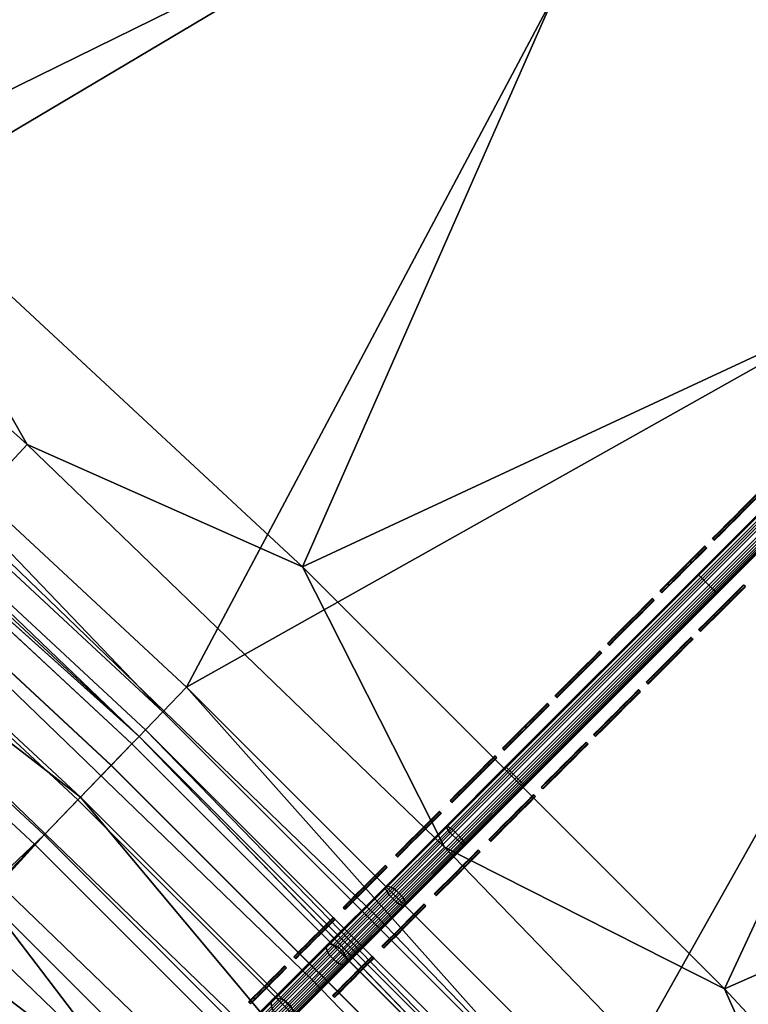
# Model space of a CAD drawing. Header units: inches. Extents: x 0 to 63.6, y -63.6 to 0.
# Tile 379 of 403: x 40.7 to 43.4, y -21.9 to -18.3. Entities that reach past the tile are written whole.
import ezdxf

# ---------------------------------------------------------------- set-up
doc = ezdxf.new("R2010")
doc.units = ezdxf.units.IN
doc.header["$LTSCALE"] = 0.03937
doc.header["$MEASUREMENT"] = 0
for name, color, linetype in [('A-FURN-3-ST', 151, 'Continuous'), ('A-FURN-3-ST-BK', 151, 'Continuous'), ('A-FURN-3-ST-SEAM', 250, 'Continuous'), ('A-FURN-3-STITCH', 15, 'Continuous')]:
    doc.layers.add(name, color=color, linetype=linetype)

msp = doc.modelspace()

# ---------------------------------------------------------------- meshes
at = {"layer": 'A-FURN-3-ST'}
mesh = msp.add_polyface(dxfattribs=at)
corners = [(27.141, -38.8774, 18), (46.032, -28.0434, 18), (44.7087, -26.3949, 18), (43.3264, -24.7956, 18), (41.8869, -23.2475, 18), (25.9788, -37.6608, 18), (40.3921, -21.7527, 18), (24.7622, -36.4986, 18), (38.844, -20.3132, 18), (23.4936, -35.3934, 18), (37.2447, -18.9309, 18), (35.5962, -17.6076, 18), (22.1758, -34.3474, 18), (33.9007, -16.3451, 18), (40.5897, -21.5478, 17.9625), (39.034, -20.1012, 17.9625), (37.4268, -18.7121, 17.9625), (35.7702, -17.3823, 17.9625), (39.5531, -19.522, 17.1847), (41.1556, -20.9609, 16.9), (39.5781, -19.494, 16.9), (37.9245, -18.1143, 17.1847), (37.9484, -18.0855, 16.9), (36.2457, -16.7668, 17.1847), (36.2686, -16.7371, 16.9), (39.4798, -19.6038, 17.45), (37.8542, -18.1988, 17.45), (36.1786, -16.8538, 17.45), (39.3631, -19.734, 17.6778), (37.7423, -18.3332, 17.6778), (36.0717, -16.9921, 17.6778), (40.7739, -21.3568, 17.8526), (40.932, -21.1928, 17.6778), (39.2111, -19.9037, 17.8526), (37.5966, -18.5083, 17.8526), (35.9325, -17.1724, 17.8526), (41.1556, -20.9609, 5.5), (39.5781, -19.494, 5.5), (37.9484, -18.0855, 5.5), (36.2686, -16.7371, 5.5), (24.358, -36.942, 5), (40.8085, -21.3208, 5), (25.5546, -38.085, 5), (42.3188, -22.8311, 5), (43.7732, -24.3952, 5), (39.2444, -19.8664, 5), (23.1103, -35.855, 5), (37.6285, -18.4697, 5), (35.9629, -17.1327, 5), (21.8142, -34.8262, 5), (34.2498, -15.8571, 5), (45.1699, -26.0111, 5), (46.5069, -27.6767, 5), (47.7825, -29.3898, 5), (39.3721, -19.7239, 5.0381), (40.9414, -21.1831, 5.0381), (37.7509, -18.3227, 5.0381), (37.8547, -18.1981, 5.1464), (39.4804, -19.6031, 5.1464), (37.9241, -18.1148, 5.3087), (39.5527, -19.5224, 5.3087), (36.2453, -16.7672, 5.3087), (36.0799, -16.9813, 5.0381), (36.1791, -16.853, 5.1464)]
mesh.append_faces([[corners[k] for k in face] for face in [(0, 1, 2), (2, 3, 0), (0, 3, 4), (5, 4, 6), (5, 6, 7), (7, 6, 8), (9, 8, 10), (9, 10, 11), (12, 11, 13), (6, 14, 8), (8, 14, 15), (8, 15, 10), (10, 15, 16), (10, 16, 11), (11, 16, 17), (18, 19, 20), (18, 20, 21), (21, 20, 22), (21, 22, 23), (23, 22, 24), (25, 18, 21, 26), (26, 21, 23, 27), (28, 25, 26, 29), (29, 26, 27, 30), (31, 32, 28, 33), (33, 28, 29, 34), (34, 29, 30, 35), (14, 31, 33, 15), (15, 33, 34, 16), (16, 34, 35, 17), (20, 36, 37), (20, 37, 22), (22, 37, 38), (22, 38, 24), (24, 38, 39), (40, 41, 42), (42, 41, 43), (42, 43, 44), (41, 40, 45), (45, 46, 47), (47, 46, 48), (48, 49, 50), (44, 51, 42), (42, 51, 52), (42, 52, 53), (54, 55, 45), (45, 47, 54), (54, 47, 56), (54, 56, 57, 58), (58, 57, 59, 60), (60, 59, 37), (37, 59, 38), (38, 59, 61), (38, 61, 39), (47, 48, 56), (56, 48, 62), (56, 62, 63, 57), (57, 63, 61, 59), (37, 36, 60)]])
mesh = msp.add_polyface(dxfattribs=at)
corners = [(44.7087, -26.3949, 18), (44.9275, -26.2128, 17.9625), (43.5384, -24.6056, 17.9625), (43.3264, -24.7956, 18), (42.0918, -23.0499, 17.9625), (41.8869, -23.2475, 18), (40.5897, -21.5478, 17.9625), (40.3921, -21.7527, 18), (46.8728, -27.3939, 17.1847), (45.5541, -25.6912, 16.9), (45.5253, -25.7151, 17.1847), (44.1456, -24.0615, 16.9), (44.1176, -24.0865, 17.1847), (44.0358, -24.1598, 17.45), (45.4408, -25.7854, 17.45), (43.9056, -24.2765, 17.6778), (45.3064, -25.8973, 17.6778), (43.7359, -24.4285, 17.8526), (45.1313, -26.043, 17.8526), (42.6787, -22.484, 16.9), (42.6518, -22.51, 17.1847), (42.5726, -22.5863, 17.45), (42.4468, -22.7076, 17.6778), (42.2828, -22.8658, 17.8526), (41.1556, -20.9609, 16.9), (41.1296, -20.9879, 17.1847), (41.0533, -21.067, 17.45), (40.932, -21.1928, 17.6778), (40.7739, -21.3568, 17.8526), (39.5531, -19.522, 17.1847), (39.4798, -19.6038, 17.45), (39.3631, -19.734, 17.6778), (46.9025, -27.371, 5.5), (45.5541, -25.6912, 5.5), (44.1456, -24.0615, 5.5), (42.6787, -22.484, 5.5), (41.1556, -20.9609, 5.5), (39.5781, -19.494, 16.9), (46.8724, -27.3943, 5.3087), (45.5248, -25.7155, 5.3087), (44.1172, -24.0869, 5.3087), (42.6513, -22.5104, 5.3087), (41.1292, -20.9883, 5.3087), (39.5527, -19.5224, 5.3087), (41.0539, -21.0663, 5.1464), (39.4804, -19.6031, 5.1464), (40.9414, -21.1831, 5.0381), (39.3721, -19.7239, 5.0381), (39.2444, -19.8664, 5), (40.8085, -21.3208, 5), (42.3188, -22.8311, 5), (42.4565, -22.6983, 5.0381), (43.7732, -24.3952, 5), (43.9157, -24.2675, 5.0381), (45.1699, -26.0111, 5), (45.3169, -25.8887, 5.0381), (46.5069, -27.6767, 5), (45.4416, -25.7849, 5.1464), (44.0365, -24.1592, 5.1464), (42.5733, -22.5857, 5.1464)]
mesh.append_faces([[corners[k] for k in face] for face in [(0, 1, 2), (0, 2, 3), (3, 2, 4), (3, 4, 5), (5, 4, 6), (5, 6, 7), (8, 9, 10), (9, 11, 10), (10, 11, 12), (10, 12, 13, 14), (14, 13, 15, 16), (16, 15, 17, 18), (18, 17, 2, 1), (11, 19, 12), (12, 19, 20), (12, 20, 21, 13), (13, 21, 22, 15), (15, 22, 23, 17), (17, 23, 4, 2), (19, 24, 20), (20, 24, 25), (20, 25, 26, 21), (21, 26, 27, 22), (22, 27, 28, 23), (23, 28, 6, 4), (25, 24, 29), (26, 25, 29, 30), (27, 26, 30, 31), (9, 32, 33), (9, 33, 11), (11, 33, 34), (11, 34, 19), (19, 34, 35), (19, 35, 24), (24, 35, 36), (24, 36, 37), (33, 38, 39), (33, 39, 34), (34, 39, 40), (34, 40, 35), (35, 40, 41), (35, 41, 36), (36, 41, 42), (36, 42, 43), (43, 42, 44, 45), (45, 44, 46, 47), (48, 46, 49), (49, 46, 50), (50, 46, 51), (50, 51, 52), (52, 51, 53), (52, 53, 54), (54, 53, 55), (54, 55, 56), (57, 55, 53, 58), (58, 53, 51, 59), (59, 51, 46, 44), (39, 57, 58, 40), (40, 58, 59, 41), (41, 59, 44, 42)]])
at = {"layer": 'A-FURN-3-ST-BK'}
mesh = msp.add_polyface(dxfattribs=at)
corners = [(43.2994, -21.8857, 33), (46.2038, -20.6068, 33), (44.6464, -18.9932, 33), (41.7539, -20.3402, 33), (43.0328, -17.4358, 33), (46.3868, -20.4365, 5), (42.8587, -22.3105, 5), (44.8232, -18.8164, 5), (41.3291, -20.7809, 5), (43.2031, -17.2528, 5), (47.2822, -21.044, 5.25), (46.5452, -20.2889, 5.125), (45.7746, -19.4278, 5.25), (44.9763, -18.6633, 5.125), (44.2118, -17.865, 5.25), (43.3507, -17.0944, 5.125), (42.5956, -16.3574, 5.25), (41.6704, -15.5843, 5.125), (46.4782, -20.3513, 5.0335), (44.9116, -18.728, 5.0335), (43.2883, -17.1614, 5.0335), (41.6104, -15.6534, 5.0335), (47.8918, -22.1111, 5), (41.5285, -15.7478, 5), (47.2822, -21.044, 32.5), (45.7746, -19.4278, 32.5), (44.2118, -17.865, 32.5), (42.5956, -16.3574, 32.5), (40.9281, -14.9068, 5.25), (46.3438, -20.4764, 32.9619), (44.7817, -18.8579, 32.9619), (43.1632, -17.2958, 32.9619), (41.3648, -15.9368, 33), (46.5418, -20.292, 32.6913), (44.9731, -18.6665, 32.6913), (44.8964, -18.7432, 32.8536), (46.4625, -20.3659, 32.8536), (43.3476, -17.0978, 32.6913), (43.2737, -17.1771, 32.8536), (41.6674, -15.5877, 32.6913), (41.5964, -15.6696, 32.8536), (41.4902, -15.7922, 32.9619)]
mesh.append_faces([[corners[k] for k in face] for face in [(0, 1, 2), (0, 2, 3), (3, 2, 4), (5, 6, 7), (7, 6, 8), (7, 8, 9), (10, 11, 12), (12, 11, 13), (12, 13, 14), (14, 13, 15), (14, 15, 16), (16, 15, 17), (11, 18, 19, 13), (13, 19, 20, 15), (15, 20, 21, 17), (18, 22, 5), (18, 5, 19), (19, 5, 7), (19, 7, 20), (20, 7, 9), (20, 9, 21), (21, 9, 23), (24, 10, 12), (24, 12, 25), (25, 12, 14), (25, 14, 26), (26, 14, 16), (26, 16, 27), (27, 16, 28), (1, 29, 30), (1, 30, 2), (2, 30, 4), (4, 30, 31), (4, 31, 32), (24, 25, 33), (33, 25, 34), (33, 34, 35, 36), (36, 35, 30, 29), (25, 26, 34), (34, 26, 37), (34, 37, 38, 35), (35, 38, 31, 30), (26, 27, 37), (37, 27, 39), (37, 39, 40, 38), (38, 40, 41, 31)]])
mesh = msp.add_polyface(dxfattribs=at)
corners = [(39.2111, -19.9036, 17.8526), (37.5965, -18.5082, 17.8526), (37.7423, -18.3331, 17.6778), (39.3631, -19.734, 17.6778), (37.8541, -18.1987, 17.45), (39.4797, -19.6038, 17.45), (37.9243, -18.1142, 17.1847), (39.553, -19.5219, 17.1847), (39.578, -19.494, 16.9), (37.9482, -18.0853, 16.9), (36.2455, -16.7666, 17.1847), (36.2683, -16.7369, 16.9), (37.2447, -18.9309, 18), (35.5962, -17.6076, 18), (37.4268, -18.7121, 17.9625), (35.7702, -17.3823, 17.9625), (35.9324, -17.1723, 17.8526), (36.0716, -16.992, 17.6778), (36.1784, -16.8536, 17.45), (35.0493, -21.1878, 18), (40.7461, -19.8918, 32.9659), (40.1533, -18.852, 33), (39.1672, -18.4728, 32.9659), (38.4997, -17.4228, 33), (37.5389, -17.1107, 32.9659), (35.1259, -16.7907, 32.204), (36.7671, -18.0673, 32.204), (36.9232, -17.8738, 32.4772), (35.2751, -16.5917, 32.4772), (37.1082, -17.6445, 32.6999), (35.4519, -16.356, 32.6999), (35.6191, -17.5776, 31.5452), (37.2688, -18.9018, 31.5452), (36.6452, -18.2185, 31.8898), (38.2347, -19.5481, 31.8898), (38.3619, -19.4014, 32.204), (38.5248, -19.2136, 32.4772), (38.7178, -18.9909, 32.6999), (38.9344, -18.7412, 32.8647), (37.3158, -17.3872, 32.8647), (41.7539, -20.3402, 33), (43.0328, -17.4358, 33), (41.3648, -15.9368, 33), (39.7449, -19.3078, 5), (39.6614, -19.4009, 5.0335), (38.1082, -17.8933, 5), (38.0282, -17.9893, 5.0335), (36.4212, -16.5391, 5), (36.3448, -16.638, 5.0335), (39.6004, -19.469, 5.125), (37.9696, -18.0596, 5.125), (36.2888, -16.7104, 5.125), (39.578, -19.494, 5.25), (37.9482, -18.0853, 5.25), (36.2683, -16.7369, 5.25), (43.2031, -17.2528, 5), (41.3291, -20.7809, 5), (41.5285, -15.7478, 5)]
mesh.append_faces([[corners[k] for k in face] for face in [(0, 1, 2, 3), (3, 2, 4, 5), (5, 4, 6, 7), (7, 6, 8), (8, 6, 9), (9, 6, 10), (9, 10, 11), (12, 13, 14), (14, 13, 15), (14, 15, 16, 1), (1, 16, 17, 2), (2, 17, 18, 4), (4, 18, 10, 6), (12, 19, 13), (20, 21, 22), (22, 21, 23), (22, 23, 24), (25, 26, 27, 28), (28, 27, 29, 30), (31, 32, 33), (33, 32, 34), (33, 34, 35, 26), (26, 35, 36, 27), (27, 36, 37, 29), (29, 37, 38, 39), (39, 38, 22, 24), (40, 41, 21), (21, 41, 42), (21, 42, 23), (43, 44, 45), (45, 44, 46), (45, 46, 47), (47, 46, 48), (44, 49, 50, 46), (46, 50, 51, 48), (49, 52, 50), (50, 52, 53), (50, 53, 51), (51, 53, 54), (55, 56, 43), (55, 43, 57), (57, 43, 45), (52, 8, 53), (53, 8, 9), (53, 9, 54), (54, 9, 11)]])
mesh = msp.add_polyface(dxfattribs=at)
corners = [(41.1556, -20.9608, 16.9), (42.6518, -22.5101, 17.1847), (41.1296, -20.9878, 17.1847), (39.553, -19.5219, 17.1847), (41.0533, -21.0669, 17.45), (39.4797, -19.6038, 17.45), (40.932, -21.1928, 17.6778), (39.3631, -19.734, 17.6778), (40.7738, -21.3568, 17.8526), (39.2111, -19.9036, 17.8526), (40.5897, -21.5478, 17.9625), (39.034, -20.1012, 17.9625), (38.844, -20.3132, 18), (40.3921, -21.7527, 18), (37.2447, -18.9309, 18), (37.4268, -18.7121, 17.9625), (37.5965, -18.5082, 17.8526), (39.578, -19.494, 16.9), (42.5727, -22.5863, 17.45), (42.4468, -22.7076, 17.6778), (38.1785, -23.9784, 18), (36.6405, -22.5533, 18), (35.0493, -21.1878, 18), (36.3203, -22.9124, 18.6363), (38.8692, -20.285, 31.5452), (37.2688, -18.9018, 31.5452), (34.7431, -21.5588, 18.6363), (42.2736, -21.366, 32.9659), (41.7539, -20.3402, 33), (40.7461, -19.8918, 32.9659), (40.1533, -18.852, 33), (38.2347, -19.5481, 31.8898), (39.776, -20.9334, 31.8898), (39.9083, -20.7913, 32.204), (38.3619, -19.4014, 32.204), (40.0778, -20.6093, 32.4772), (38.5248, -19.2136, 32.4772), (40.2786, -20.3937, 32.6999), (38.7178, -18.9909, 32.6999), (40.5039, -20.1518, 32.8647), (38.9344, -18.7412, 32.8647), (39.1672, -18.4728, 32.9659), (40.4183, -21.7255, 31.5452), (41.2671, -22.3725, 31.8898), (41.4044, -22.2352, 32.204), (41.5802, -22.0594, 32.4772), (41.7886, -21.851, 32.6999), (42.0224, -21.6172, 32.8647), (41.3291, -20.7809, 5), (42.7688, -22.3973, 5.0335), (41.2423, -20.8709, 5.0335), (39.7449, -19.3078, 5), (39.6614, -19.4009, 5.0335), (42.7029, -22.4608, 5.125), (41.1788, -20.9367, 5.125), (39.6004, -19.469, 5.125), (42.6788, -22.4841, 5.25), (41.1556, -20.9608, 5.25), (39.578, -19.494, 5.25), (42.6788, -22.4841, 16.9)]
mesh.append_faces([[corners[k] for k in face] for face in [(0, 1, 2), (0, 2, 3), (3, 2, 4, 5), (5, 4, 6, 7), (7, 6, 8, 9), (9, 8, 10, 11), (11, 10, 12), (12, 10, 13), (12, 14, 11), (11, 14, 15), (11, 15, 16, 9), (17, 0, 3), (18, 19, 6, 4), (1, 18, 4, 2), (13, 20, 12), (12, 21, 14), (14, 21, 22), (23, 24, 25), (23, 25, 26), (27, 28, 29), (29, 28, 30), (25, 24, 31), (31, 24, 32), (31, 32, 33, 34), (34, 33, 35, 36), (36, 35, 37, 38), (38, 37, 39, 40), (40, 39, 29, 41), (24, 42, 32), (32, 42, 43), (32, 43, 44, 33), (33, 44, 45, 35), (35, 45, 46, 37), (37, 46, 47, 39), (39, 47, 27, 29), (48, 49, 50), (48, 50, 51), (51, 50, 52), (49, 53, 54, 50), (50, 54, 55, 52), (54, 56, 57), (54, 57, 55), (55, 57, 58), (57, 59, 0), (57, 0, 58), (58, 0, 17)]])
mesh = msp.add_polyface(dxfattribs=at)
corners = [(40.3921, -21.7527, 18), (40.5897, -21.5478, 17.9625), (41.8869, -23.2475, 18), (42.0918, -23.0499, 17.9625), (42.2828, -22.8658, 17.8526), (40.7738, -21.3568, 17.8526), (42.4468, -22.7076, 17.6778), (40.932, -21.1928, 17.6778), (43.3264, -24.7956, 18), (41.0863, -26.9991, 18), (39.6612, -25.4611, 18), (38.1785, -23.9784, 18), (38.844, -20.3132, 18), (36.6405, -22.5533, 18), (42.4518, -28.5903, 18), (41.5748, -27.8303, 18.0337), (40.2148, -26.3095, 18.0337), (38.7993, -24.8403, 18.0337), (37.3301, -23.4248, 18.0337), (35.8093, -22.0649, 18.0337), (36.3203, -22.9124, 18.6363), (35.6022, -22.3053, 18.4534), (37.1142, -23.6574, 18.4534), (37.8449, -24.325, 18.6363), (38.5749, -25.0647, 18.4534), (39.3146, -25.7947, 18.6363), (39.9823, -26.5254, 18.4534), (40.7272, -27.3193, 18.6363), (41.3343, -28.0374, 18.4534), (42.0808, -28.8965, 18.6363), (42.6687, -29.5672, 18.2768), (42.6293, -29.5986, 18.4534), (41.3725, -28.0045, 18.2768), (40.0192, -26.4911, 18.2768), (38.6105, -25.0291, 18.2768), (37.1485, -23.6204, 18.2768), (35.6351, -22.2671, 18.2768), (41.4564, -27.9322, 18.1303), (40.1004, -26.4158, 18.1303), (38.6888, -24.9508, 18.1303), (37.2238, -23.5393, 18.1303), (35.7074, -22.1832, 18.1303), (43.3546, -24.7704, 31.5452), (41.9141, -23.2213, 31.5452), (40.4183, -21.7255, 31.5452), (38.8692, -20.285, 31.5452), (41.2671, -22.3725, 31.8898), (42.7062, -23.8636, 31.8898)]
mesh.append_faces([[corners[k] for k in face] for face in [(0, 1, 2), (2, 1, 3), (4, 3, 1, 5), (6, 4, 5, 7), (8, 9, 10), (8, 10, 2), (2, 10, 11), (2, 11, 0), (12, 11, 13), (14, 15, 9), (9, 15, 16), (9, 16, 10), (10, 16, 17), (10, 17, 11), (11, 17, 18), (11, 18, 13), (13, 18, 19), (20, 21, 22), (20, 22, 23), (23, 22, 24), (23, 24, 25), (25, 24, 26), (25, 26, 27), (27, 26, 28), (27, 28, 29), (30, 31, 28, 32), (32, 28, 26, 33), (33, 26, 24, 34), (34, 24, 22, 35), (35, 22, 21, 36), (37, 32, 33, 38), (38, 33, 34, 39), (39, 34, 35, 40), (40, 35, 36, 41), (15, 37, 38, 16), (16, 38, 39, 17), (17, 39, 40, 18), (18, 40, 41, 19), (27, 42, 25), (25, 42, 43), (25, 43, 44), (25, 44, 23), (23, 44, 45), (23, 45, 20), (44, 43, 46), (46, 43, 47)]])
mesh = msp.add_polyface(dxfattribs=at)
corners = [(42.6788, -22.4841, 16.9), (44.1177, -24.0866, 17.1847), (42.6518, -22.5101, 17.1847), (41.1556, -20.9608, 16.9), (44.0358, -24.1599, 17.45), (43.9056, -24.2765, 17.6778), (42.4468, -22.7076, 17.6778), (42.5727, -22.5863, 17.45), (43.7478, -22.8935, 32.9659), (44.7877, -23.4863, 33), (43.2994, -21.8857, 33), (42.2736, -21.366, 32.9659), (41.7539, -20.3402, 33), (41.2671, -22.3725, 31.8898), (42.7062, -23.8636, 31.8898), (42.8483, -23.7313, 32.204), (41.4044, -22.2352, 32.204), (43.0303, -23.5618, 32.4772), (41.5802, -22.0594, 32.4772), (43.2459, -23.361, 32.6999), (41.7886, -21.851, 32.6999), (43.4878, -23.1357, 32.8647), (42.0224, -21.6172, 32.8647), (47.7028, -22.2748, 33), (46.2038, -20.6068, 33), (44.3318, -23.8947, 5), (44.2387, -23.9782, 5.0335), (42.8587, -22.3105, 5), (42.7688, -22.3973, 5.0335), (41.3291, -20.7809, 5), (44.1706, -24.0392, 5.125), (42.7029, -22.4608, 5.125), (44.1457, -24.0616, 5.25), (42.6788, -22.4841, 5.25), (41.1788, -20.9367, 5.125), (47.8918, -22.1111, 5), (46.3868, -20.4365, 5), (48.7328, -22.7115, 5.25), (49.5049, -23.7021, 5.125), (48.0554, -21.9692, 5.125), (47.2822, -21.044, 5.25), (46.5452, -20.2889, 5.125), (49.4337, -23.7596, 5.0335), (47.9862, -22.0292, 5.0335), (46.4782, -20.3513, 5.0335), (49.3364, -23.8381, 5), (50.1247, -24.4284, 32.5), (48.7328, -22.7115, 32.5), (47.2822, -21.044, 32.5), (49.1417, -23.9949, 33), (49.2907, -23.8748, 32.9619), (47.8474, -22.1494, 32.9619), (46.3438, -20.4764, 32.9619), (49.5013, -23.705, 32.6913), (48.0519, -21.9722, 32.6913), (47.97, -22.0432, 32.8536), (49.4169, -23.773, 32.8536), (46.5418, -20.292, 32.6913), (46.4625, -20.3659, 32.8536), (44.1457, -24.0616, 16.9), (41.1556, -20.9608, 5.25)]
mesh.append_faces([[corners[k] for k in face] for face in [(0, 1, 2), (0, 2, 3), (4, 5, 6, 7), (1, 4, 7, 2), (8, 9, 10), (8, 10, 11), (11, 10, 12), (13, 14, 15, 16), (16, 15, 17, 18), (18, 17, 19, 20), (20, 19, 21, 22), (22, 21, 8, 11), (9, 23, 24), (9, 24, 10), (25, 26, 27), (27, 26, 28), (27, 28, 29), (26, 30, 31, 28), (31, 32, 33), (31, 33, 34), (35, 25, 36), (36, 25, 27), (37, 38, 39), (37, 39, 40), (40, 39, 41), (38, 42, 43, 39), (39, 43, 44, 41), (42, 45, 43), (43, 45, 35), (43, 35, 44), (46, 37, 47), (47, 37, 40), (47, 40, 48), (49, 50, 51), (49, 51, 23), (23, 51, 52), (23, 52, 24), (53, 47, 54), (53, 54, 55, 56), (56, 55, 51, 50), (47, 48, 54), (54, 48, 57), (54, 57, 58, 55), (55, 58, 52, 51), (33, 59, 0), (33, 0, 60)]])
at = {"layer": 'A-FURN-3-ST-SEAM'}
mesh = msp.add_polyface(dxfattribs=at)
corners = [(44.6574, -19.0041, 33.0472), (44.6326, -18.9793, 33.0459), (43.9281, -19.6838, 33.0459), (43.9529, -19.7086, 33.0472), (43.2236, -20.3883, 33.0459), (43.2484, -20.4131, 33.0472), (43.2023, -20.367, 33.0045), (43.2057, -20.3704, 33.0217), (43.9102, -19.6659, 33.0217), (43.9068, -19.6625, 33.0045), (44.6147, -18.9614, 33.0217), (44.6113, -18.958, 33.0045), (44.6124, -18.9591, 32.9868), (43.9079, -19.6636, 32.9868), (43.2034, -20.3681, 32.9868), (43.2422, -20.4069, 32.9505), (43.2297, -20.3944, 32.9515), (43.9342, -19.6899, 32.9515), (43.9467, -19.7024, 32.9505), (44.6387, -18.9854, 32.9515), (44.6512, -18.9979, 32.9505), (44.6727, -19.0195, 32.9675), (44.6794, -19.0261, 32.9826), (43.9749, -19.7306, 32.9826), (43.9682, -19.7239, 32.9675), (43.2704, -20.4351, 32.9826), (43.2638, -20.4284, 32.9675), (43.2728, -20.4375, 33), (42.5659, -21.1396, 32.9826), (43.9773, -19.733, 33), (44.6818, -19.0285, 33), (43.254, -20.4187, 32.9563), (43.9585, -19.7142, 32.9563), (44.663, -19.0097, 32.9563), (43.2678, -20.4325, 33.0255), (43.9723, -19.728, 33.0255), (44.6768, -19.0235, 33.0255), (44.6272, -18.974, 32.9588), (43.9227, -19.6784, 32.9588), (43.2183, -20.3829, 32.9588), (44.6221, -18.9688, 33.0362), (43.9176, -19.6733, 33.0362), (43.2131, -20.3778, 33.0362), (44.6685, -19.0153, 33.039), (43.964, -19.7198, 33.039), (43.2596, -20.4242, 33.039)]
mesh.append_faces([[corners[k] for k in face] for face in [(0, 1, 2, 3), (3, 2, 4, 5), (6, 7, 8, 9), (9, 8, 10, 11), (11, 12, 13, 9), (9, 13, 14, 6), (15, 16, 17, 18), (18, 17, 19, 20), (21, 22, 23, 24), (24, 23, 25, 26), (27, 28, 25), (27, 25, 29), (29, 25, 23), (29, 23, 30), (26, 31, 32, 24), (24, 32, 33, 21), (34, 27, 35), (35, 27, 29), (35, 29, 36), (20, 33, 32, 18), (18, 32, 31, 15), (37, 19, 17, 38), (38, 17, 16, 39), (12, 37, 38, 13), (13, 38, 39, 14), (40, 10, 8, 41), (41, 8, 7, 42), (1, 40, 41, 2), (2, 41, 42, 4), (43, 0, 3, 44), (44, 3, 5, 45), (36, 43, 44, 35), (35, 44, 45, 34)]])
mesh = msp.add_polyface(dxfattribs=at)
corners = [(43.2484, -20.4131, 33.0472), (43.2236, -20.3883, 33.0459), (42.5191, -21.0928, 33.0459), (42.5439, -21.1176, 33.0472), (42.2966, -21.3153, 33.0214), (42.3213, -21.3402, 33.0227), (42.2798, -21.2895, 32.9805), (42.2814, -21.2948, 32.9975), (42.5012, -21.0749, 33.0217), (42.4978, -21.0715, 33.0045), (43.2057, -20.3704, 33.0217), (43.2023, -20.367, 33.0045), (43.2034, -20.3681, 32.9868), (42.4989, -21.0726, 32.9868), (42.2828, -21.2887, 32.963), (42.3256, -21.3235, 32.9271), (42.313, -21.3111, 32.9281), (42.5252, -21.0989, 32.9515), (42.5377, -21.1114, 32.9505), (43.2297, -20.3944, 32.9515), (43.2422, -20.4069, 32.9505), (43.2638, -20.4284, 32.9675), (43.2704, -20.4351, 32.9826), (42.5659, -21.1396, 32.9826), (42.5593, -21.1329, 32.9675), (42.3503, -21.3552, 32.9589), (42.3453, -21.3469, 32.944), (42.3509, -21.3594, 32.9761), (42.1318, -21.5737, 32.8852), (42.5683, -21.142, 33), (43.2728, -20.4375, 33), (42.3368, -21.3359, 32.9328), (42.5495, -21.1232, 32.9563), (43.254, -20.4187, 32.9563), (42.343, -21.3573, 33.0013), (42.5633, -21.137, 33.0255), (43.2678, -20.4325, 33.0255), (43.2183, -20.3829, 32.9588), (42.5138, -21.0874, 32.9588), (42.3007, -21.3005, 32.9354), (43.2131, -20.3778, 33.0362), (42.5086, -21.0823, 33.0362), (42.2871, -21.3037, 33.0118), (43.2596, -20.4242, 33.039), (42.5551, -21.1287, 33.039), (42.3333, -21.3505, 33.0146)]
mesh.append_faces([[corners[k] for k in face] for face in [(0, 1, 2, 3), (3, 2, 4, 5), (6, 7, 8, 9), (9, 8, 10, 11), (11, 12, 13, 9), (9, 13, 14, 6), (15, 16, 17, 18), (18, 17, 19, 20), (21, 22, 23, 24), (24, 23, 25, 26), (27, 28, 25), (27, 25, 29), (29, 25, 23), (29, 23, 30), (26, 31, 32, 24), (24, 32, 33, 21), (34, 27, 35), (35, 27, 29), (35, 29, 36), (36, 29, 30), (20, 33, 32, 18), (18, 32, 31, 15), (37, 19, 17, 38), (38, 17, 16, 39), (12, 37, 38, 13), (13, 38, 39, 14), (40, 10, 8, 41), (41, 8, 7, 42), (1, 40, 41, 2), (2, 41, 42, 4), (43, 0, 3, 44), (44, 3, 5, 45), (36, 43, 44, 35), (35, 44, 45, 34)]])
mesh = msp.add_polyface(dxfattribs=at)
corners = [(42.3213, -21.3402, 33.0227), (42.2966, -21.3153, 33.0214), (42.0712, -21.5408, 32.9453), (42.0957, -21.5658, 32.9465), (41.8514, -21.7606, 32.8148), (41.8758, -21.7858, 32.816), (41.8435, -21.7257, 32.7781), (41.8414, -21.7348, 32.7934), (42.0586, -21.5176, 32.9223), (42.0589, -21.5104, 32.906), (42.2814, -21.2948, 32.9975), (42.2798, -21.2895, 32.9805), (42.2828, -21.2887, 32.963), (42.0639, -21.5076, 32.8892), (41.8504, -21.7211, 32.7624), (41.9011, -21.748, 32.7302), (41.8882, -21.7358, 32.7311), (42.0979, -21.5262, 32.8556), (42.1106, -21.5384, 32.8546), (42.313, -21.3111, 32.9281), (42.3256, -21.3235, 32.9271), (42.3453, -21.3469, 32.944), (42.3503, -21.3552, 32.9589), (42.1318, -21.5737, 32.8852), (42.1285, -21.5637, 32.8708), (41.9188, -21.7867, 32.7587), (41.9171, -21.7751, 32.7453), (41.9156, -21.7948, 32.7741), (42.1304, -21.5799, 32.9017), (42.3509, -21.3594, 32.9761), (41.911, -21.7617, 32.7353), (42.1212, -21.5515, 32.8601), (42.3368, -21.3359, 32.9328), (41.9022, -21.7981, 32.7968), (42.1198, -21.5805, 32.926), (42.343, -21.3573, 33.0013), (42.3007, -21.3005, 32.9354), (42.0849, -21.5163, 32.8625), (41.8744, -21.7268, 32.7376), (42.2871, -21.3037, 33.0118), (42.0628, -21.5281, 32.9361), (41.844, -21.7469, 32.8062), (42.3333, -21.3505, 33.0146), (42.1086, -21.5752, 32.9388), (41.8895, -21.7942, 32.8087)]
mesh.append_faces([[corners[k] for k in face] for face in [(0, 1, 2, 3), (3, 2, 4, 5), (6, 7, 8, 9), (9, 8, 10, 11), (11, 12, 13, 9), (9, 13, 14, 6), (15, 16, 17, 18), (18, 17, 19, 20), (21, 22, 23, 24), (24, 23, 25, 26), (27, 25, 28), (28, 25, 23), (28, 23, 29), (26, 30, 31, 24), (24, 31, 32, 21), (33, 27, 34), (34, 27, 28), (34, 28, 35), (35, 28, 29), (20, 32, 31, 18), (18, 31, 30, 15), (36, 19, 17, 37), (37, 17, 16, 38), (12, 36, 37, 13), (13, 37, 38, 14), (39, 10, 8, 40), (40, 8, 7, 41), (1, 39, 40, 2), (2, 40, 41, 4), (42, 0, 3, 43), (43, 3, 5, 44), (35, 42, 43, 34), (34, 43, 44, 33)]])
mesh = msp.add_polyface(dxfattribs=at)
corners = [(41.8758, -21.7858, 32.816), (41.8514, -21.7606, 32.8148), (41.6471, -21.9648, 32.6323), (41.6714, -21.9901, 32.6333), (41.4672, -22.1447, 32.4041), (41.4914, -22.1702, 32.405), (41.4672, -22.1021, 32.3757), (41.4618, -22.1144, 32.3875), (41.6395, -21.9366, 32.613), (41.6434, -21.9258, 32.5993), (41.8414, -21.7348, 32.7934), (41.8435, -21.7257, 32.7781), (41.8504, -21.7211, 32.7624), (41.6521, -21.9194, 32.5852), (41.4774, -22.0941, 32.3636), (41.5348, -22.1142, 32.3386), (41.5218, -22.1022, 32.3393), (41.6934, -21.9306, 32.557), (41.7064, -21.9427, 32.5562), (41.8882, -21.7358, 32.7311), (41.9011, -21.748, 32.7302), (41.9171, -21.7751, 32.7453), (41.9188, -21.7867, 32.7587), (41.7208, -21.9846, 32.5818), (41.7207, -21.9715, 32.5698), (41.5465, -22.1589, 32.3607), (41.5476, -22.1445, 32.3503), (41.54, -22.1703, 32.3726), (41.7159, -21.9945, 32.5957), (41.9156, -21.7948, 32.7741), (41.5437, -22.129, 32.3426), (41.7157, -21.957, 32.5608), (41.911, -21.7617, 32.7353), (41.5219, -22.1784, 32.3902), (41.7, -22.0003, 32.6161), (41.9022, -21.7981, 32.7968), (41.8744, -21.7268, 32.7376), (41.6789, -21.9223, 32.5628), (41.5066, -22.0946, 32.3444), (41.844, -21.7469, 32.8062), (41.6407, -21.9501, 32.6245), (41.4617, -22.1292, 32.3975), (41.8895, -21.7942, 32.8087), (41.686, -21.9978, 32.6268), (41.5067, -22.1771, 32.3994)]
mesh.append_faces([[corners[k] for k in face] for face in [(0, 1, 2, 3), (3, 2, 4, 5), (6, 7, 8, 9), (9, 8, 10, 11), (11, 12, 13, 9), (9, 13, 14, 6), (15, 16, 17, 18), (18, 17, 19, 20), (21, 22, 23, 24), (24, 23, 25, 26), (27, 25, 28), (28, 25, 23), (28, 23, 29), (29, 23, 22), (26, 30, 31, 24), (24, 31, 32, 21), (33, 27, 34), (34, 27, 28), (34, 28, 35), (35, 28, 29), (20, 32, 31, 18), (18, 31, 30, 15), (36, 19, 17, 37), (37, 17, 16, 38), (12, 36, 37, 13), (13, 37, 38, 14), (39, 10, 8, 40), (40, 8, 7, 41), (1, 39, 40, 2), (2, 40, 41, 4), (42, 0, 3, 43), (43, 3, 5, 44), (35, 42, 43, 34), (34, 43, 44, 33)]])
at = {"layer": 'A-FURN-3-STITCH'}
mesh = msp.add_polymesh((7, 4), dxfattribs=at)
for k, corner in enumerate([(43.2546, -20.2357, 32.9993), (43.2565, -20.2375, 32.9992), (43.2602, -20.2412, 32.9992), (43.262, -20.2431, 32.9993), (43.2817, -20.2086, 33.0072), (43.2835, -20.2105, 33.0117), (43.2872, -20.2142, 33.0117), (43.2891, -20.216, 33.0072), (43.3091, -20.1812, 33.0121), (43.311, -20.1831, 33.0166), (43.3146, -20.1867, 33.0166), (43.3165, -20.1886, 33.0121), (43.3368, -20.1536, 33.0139), (43.3386, -20.1554, 33.0184), (43.3423, -20.1591, 33.0184), (43.3441, -20.1609, 33.0139), (43.3644, -20.1259, 33.0127), (43.3662, -20.1278, 33.0172), (43.3699, -20.1315, 33.0172), (43.3718, -20.1333, 33.0127), (43.3919, -20.0985, 33.0084), (43.3937, -20.1003, 33.0129), (43.3974, -20.104, 33.0129), (43.3992, -20.1058, 33.0084), (43.419, -20.0713, 33.0011), (43.4209, -20.0731, 33.0011), (43.4246, -20.0768, 33.0011), (43.4264, -20.0787, 33.0011)]):
    mesh.set_mesh_vertex(divmod(k, 4), corner)
mesh = msp.add_polymesh((7, 4), dxfattribs=at)
for k, corner in enumerate([(43.0625, -20.4278, 32.9993), (43.0643, -20.4297, 32.9992), (43.068, -20.4334, 32.9992), (43.0699, -20.4352, 32.9993), (43.0896, -20.4008, 33.0072), (43.0914, -20.4026, 33.0117), (43.0951, -20.4063, 33.0117), (43.0969, -20.4081, 33.0072), (43.117, -20.3733, 33.0121), (43.1188, -20.3752, 33.0166), (43.1225, -20.3789, 33.0166), (43.1244, -20.3807, 33.0121), (43.1446, -20.3457, 33.0139), (43.1464, -20.3476, 33.0184), (43.1501, -20.3513, 33.0184), (43.152, -20.3531, 33.0139), (43.1723, -20.3181, 33.0127), (43.1741, -20.3199, 33.0172), (43.1778, -20.3236, 33.0172), (43.1796, -20.3254, 33.0127), (43.1997, -20.2906, 33.0084), (43.2016, -20.2925, 33.0129), (43.2052, -20.2961, 33.0129), (43.2071, -20.298, 33.0084), (43.2269, -20.2634, 33.0011), (43.2287, -20.2653, 33.0011), (43.2324, -20.269, 33.0011), (43.2343, -20.2708, 33.0011)]):
    mesh.set_mesh_vertex(divmod(k, 4), corner)
mesh = msp.add_polymesh((7, 4), dxfattribs=at)
for k, corner in enumerate([(43.2044, -20.5698, 32.9993), (43.2062, -20.5716, 32.9992), (43.2099, -20.5753, 32.9992), (43.2118, -20.5771, 32.9993), (43.2315, -20.5427, 33.0072), (43.2333, -20.5445, 33.0117), (43.237, -20.5482, 33.0117), (43.2388, -20.55, 33.0072), (43.2589, -20.5152, 33.0121), (43.2607, -20.5171, 33.0166), (43.2644, -20.5208, 33.0166), (43.2663, -20.5226, 33.0121), (43.2865, -20.4876, 33.0139), (43.2883, -20.4895, 33.0184), (43.292, -20.4932, 33.0184), (43.2939, -20.495, 33.0139), (43.3142, -20.46, 33.0127), (43.316, -20.4619, 33.0172), (43.3197, -20.4655, 33.0172), (43.3215, -20.4674, 33.0127), (43.3416, -20.4325, 33.0084), (43.3435, -20.4344, 33.0129), (43.3471, -20.4381, 33.0129), (43.349, -20.4399, 33.0084), (43.3688, -20.4054, 33.0011), (43.3706, -20.4072, 33.0011), (43.3743, -20.4109, 33.0011), (43.3762, -20.4127, 33.0011)]):
    mesh.set_mesh_vertex(divmod(k, 4), corner)
mesh = msp.add_polymesh((7, 4), dxfattribs=at)
for k, corner in enumerate([(42.8704, -20.62, 32.9993), (42.8722, -20.6218, 32.9992), (42.8759, -20.6255, 32.9992), (42.8777, -20.6273, 32.9993), (42.8974, -20.5929, 33.0072), (42.8993, -20.5948, 33.0117), (42.9029, -20.5984, 33.0117), (42.9048, -20.6003, 33.0072), (42.9249, -20.5655, 33.0121), (42.9267, -20.5673, 33.0166), (42.9304, -20.571, 33.0166), (42.9322, -20.5728, 33.0121), (42.9525, -20.5379, 33.0139), (42.9543, -20.5397, 33.0184), (42.958, -20.5434, 33.0184), (42.9598, -20.5452, 33.0139), (42.9801, -20.5102, 33.0127), (42.9819, -20.5121, 33.0172), (42.9856, -20.5158, 33.0172), (42.9875, -20.5176, 33.0127), (43.0076, -20.4827, 33.0084), (43.0094, -20.4846, 33.0129), (43.0131, -20.4883, 33.0129), (43.015, -20.4901, 33.0084), (43.0348, -20.4556, 33.0011), (43.0366, -20.4574, 33.0011), (43.0403, -20.4611, 33.0011), (43.0421, -20.4629, 33.0011)]):
    mesh.set_mesh_vertex(divmod(k, 4), corner)
mesh = msp.add_polymesh((7, 4), dxfattribs=at)
for k, corner in enumerate([(43.0123, -20.7619, 32.9993), (43.0141, -20.7637, 32.9992), (43.0178, -20.7674, 32.9992), (43.0196, -20.7693, 32.9993), (43.0393, -20.7348, 33.0072), (43.0412, -20.7367, 33.0117), (43.0448, -20.7404, 33.0117), (43.0467, -20.7422, 33.0072), (43.0668, -20.7074, 33.0121), (43.0686, -20.7092, 33.0166), (43.0723, -20.7129, 33.0166), (43.0741, -20.7147, 33.0121), (43.0944, -20.6798, 33.0139), (43.0962, -20.6816, 33.0184), (43.0999, -20.6853, 33.0184), (43.1018, -20.6871, 33.0139), (43.122, -20.6521, 33.0127), (43.1238, -20.654, 33.0172), (43.1275, -20.6577, 33.0172), (43.1294, -20.6595, 33.0127), (43.1495, -20.6246, 33.0084), (43.1513, -20.6265, 33.0129), (43.155, -20.6302, 33.0129), (43.1569, -20.632, 33.0084), (43.1767, -20.5975, 33.0011), (43.1785, -20.5993, 33.0011), (43.1822, -20.603, 33.0011), (43.184, -20.6048, 33.0011)]):
    mesh.set_mesh_vertex(divmod(k, 4), corner)
mesh = msp.add_polymesh((7, 4), dxfattribs=at)
for k, corner in enumerate([(42.6782, -20.8121, 32.9993), (42.6801, -20.814, 32.9992), (42.6837, -20.8176, 32.9992), (42.6856, -20.8195, 32.9993), (42.7053, -20.785, 33.0072), (42.7071, -20.7869, 33.0117), (42.7108, -20.7906, 33.0117), (42.7127, -20.7924, 33.0072), (42.7327, -20.7576, 33.0121), (42.7345, -20.7595, 33.0166), (42.7382, -20.7632, 33.0166), (42.7401, -20.765, 33.0121), (42.7604, -20.73, 33.0139), (42.7622, -20.7319, 33.0184), (42.7658, -20.7355, 33.0184), (42.7677, -20.7373, 33.0139), (42.788, -20.7023, 33.0127), (42.7898, -20.7042, 33.0172), (42.7935, -20.7079, 33.0172), (42.7954, -20.7097, 33.0127), (42.8155, -20.6749, 33.0084), (42.8173, -20.6767, 33.0129), (42.821, -20.6804, 33.0129), (42.8228, -20.6822, 33.0084), (42.8426, -20.6477, 33.0011), (42.8445, -20.6495, 33.0011), (42.8482, -20.6532, 33.0011), (42.85, -20.6551, 33.0011)]):
    mesh.set_mesh_vertex(divmod(k, 4), corner)
mesh = msp.add_polymesh((7, 4), dxfattribs=at)
for k, corner in enumerate([(42.8201, -20.954, 32.9993), (42.822, -20.9559, 32.9992), (42.8257, -20.9595, 32.9992), (42.8275, -20.9614, 32.9993), (42.8472, -20.9269, 33.0072), (42.849, -20.9288, 33.0117), (42.8527, -20.9325, 33.0117), (42.8546, -20.9343, 33.0072), (42.8746, -20.8995, 33.0121), (42.8765, -20.9014, 33.0166), (42.8801, -20.9051, 33.0166), (42.882, -20.9069, 33.0121), (42.9023, -20.8719, 33.0139), (42.9041, -20.8738, 33.0184), (42.9078, -20.8774, 33.0184), (42.9096, -20.8793, 33.0139), (42.9299, -20.8443, 33.0127), (42.9317, -20.8461, 33.0172), (42.9354, -20.8498, 33.0172), (42.9373, -20.8516, 33.0127), (42.9574, -20.8168, 33.0084), (42.9592, -20.8186, 33.0129), (42.9629, -20.8223, 33.0129), (42.9647, -20.8241, 33.0084), (42.9845, -20.7896, 33.0011), (42.9864, -20.7915, 33.0011), (42.9901, -20.7951, 33.0011), (42.9919, -20.797, 33.0011)]):
    mesh.set_mesh_vertex(divmod(k, 4), corner)
mesh = msp.add_polymesh((7, 4), dxfattribs=at)
for k, corner in enumerate([(42.4861, -21.0042, 32.9993), (42.4879, -21.0061, 32.9992), (42.4916, -21.0098, 32.9992), (42.4935, -21.0116, 32.9993), (42.5132, -20.9772, 33.0072), (42.515, -20.979, 33.0117), (42.5187, -20.9827, 33.0117), (42.5205, -20.9845, 33.0072), (42.5406, -20.9497, 33.0121), (42.5424, -20.9516, 33.0166), (42.5461, -20.9553, 33.0166), (42.548, -20.9571, 33.0121), (42.5682, -20.9221, 33.0139), (42.57, -20.924, 33.0184), (42.5737, -20.9277, 33.0184), (42.5756, -20.9295, 33.0139), (42.5959, -20.8945, 33.0127), (42.5977, -20.8963, 33.0172), (42.6014, -20.9, 33.0172), (42.6032, -20.9018, 33.0127), (42.6233, -20.867, 33.0084), (42.6252, -20.8689, 33.0129), (42.6288, -20.8725, 33.0129), (42.6307, -20.8744, 33.0084), (42.6505, -20.8398, 33.0011), (42.6523, -20.8417, 33.0011), (42.656, -20.8454, 33.0011), (42.6579, -20.8472, 33.0011)]):
    mesh.set_mesh_vertex(divmod(k, 4), corner)
mesh = msp.add_polymesh((7, 4), dxfattribs=at)
for k, corner in enumerate([(42.628, -21.1462, 32.9993), (42.6298, -21.148, 32.9992), (42.6335, -21.1517, 32.9992), (42.6354, -21.1535, 32.9993), (42.6551, -21.1191, 33.0072), (42.6569, -21.1209, 33.0117), (42.6606, -21.1246, 33.0117), (42.6624, -21.1264, 33.0072), (42.6825, -21.0916, 33.0121), (42.6843, -21.0935, 33.0166), (42.688, -21.0972, 33.0166), (42.6899, -21.099, 33.0121), (42.7101, -21.064, 33.0139), (42.7119, -21.0659, 33.0184), (42.7156, -21.0696, 33.0184), (42.7175, -21.0714, 33.0139), (42.7378, -21.0364, 33.0127), (42.7396, -21.0383, 33.0172), (42.7433, -21.0419, 33.0172), (42.7451, -21.0438, 33.0127), (42.7652, -21.0089, 33.0084), (42.7671, -21.0108, 33.0129), (42.7707, -21.0145, 33.0129), (42.7726, -21.0163, 33.0084), (42.7924, -20.9818, 33.0011), (42.7942, -20.9836, 33.0011), (42.7979, -20.9873, 33.0011), (42.7998, -20.9891, 33.0011)]):
    mesh.set_mesh_vertex(divmod(k, 4), corner)
mesh = msp.add_polymesh((7, 4), dxfattribs=at)
for k, corner in enumerate([(42.2943, -21.196, 32.9857), (42.2962, -21.1979, 32.9856), (42.2998, -21.2015, 32.9856), (42.3017, -21.2034, 32.9857), (42.321, -21.1693, 32.9958), (42.3226, -21.1714, 33.0003), (42.3263, -21.1751, 33.0003), (42.3284, -21.1767, 32.9958), (42.3482, -21.1421, 33.003), (42.3498, -21.1442, 33.0075), (42.3535, -21.1479, 33.0075), (42.3556, -21.1495, 33.003), (42.3757, -21.1146, 33.0071), (42.3773, -21.1167, 33.0116), (42.381, -21.1204, 33.0116), (42.3831, -21.122, 33.0071), (42.4033, -21.087, 33.0081), (42.405, -21.0891, 33.0126), (42.4086, -21.0927, 33.0126), (42.4107, -21.0944, 33.0081), (42.4309, -21.0594, 33.0061), (42.4326, -21.0614, 33.0106), (42.4363, -21.0651, 33.0106), (42.4383, -21.0668, 33.0061), (42.4584, -21.032, 33.0011), (42.4602, -21.0338, 33.0011), (42.4639, -21.0375, 33.0011), (42.4657, -21.0393, 33.0011)]):
    mesh.set_mesh_vertex(divmod(k, 4), corner)
mesh = msp.add_polymesh((7, 4), dxfattribs=at)
for k, corner in enumerate([(42.4362, -21.3379, 32.9857), (42.4381, -21.3398, 32.9856), (42.4418, -21.3435, 32.9856), (42.4436, -21.3453, 32.9857), (42.4629, -21.3112, 32.9958), (42.4646, -21.3133, 33.0003), (42.4682, -21.317, 33.0003), (42.4703, -21.3186, 32.9958), (42.4901, -21.284, 33.003), (42.4917, -21.2861, 33.0075), (42.4954, -21.2898, 33.0075), (42.4975, -21.2914, 33.003), (42.5176, -21.2566, 33.0071), (42.5192, -21.2586, 33.0116), (42.5229, -21.2623, 33.0116), (42.525, -21.2639, 33.0071), (42.5452, -21.2289, 33.0081), (42.5469, -21.231, 33.0126), (42.5506, -21.2346, 33.0126), (42.5526, -21.2363, 33.0081), (42.5729, -21.2013, 33.0061), (42.5745, -21.2034, 33.0106), (42.5782, -21.207, 33.0106), (42.5802, -21.2087, 33.0061), (42.6003, -21.1739, 33.0011), (42.6021, -21.1757, 33.0011), (42.6058, -21.1794, 33.0011), (42.6076, -21.1812, 33.0011)]):
    mesh.set_mesh_vertex(divmod(k, 4), corner)
mesh = msp.add_polymesh((7, 4), dxfattribs=at)
for k, corner in enumerate([(42.0948, -21.3955, 32.9319), (42.0967, -21.3974, 32.9319), (42.1003, -21.401, 32.9319), (42.1022, -21.4029, 32.9319), (42.1202, -21.3701, 32.9474), (42.1214, -21.3726, 32.9518), (42.1251, -21.3763, 32.9518), (42.1276, -21.3775, 32.9474), (42.1464, -21.3439, 32.96), (42.1476, -21.3465, 32.9644), (42.1512, -21.3501, 32.9644), (42.1538, -21.3513, 32.96), (42.1732, -21.3172, 32.9696), (42.1744, -21.3197, 32.974), (42.178, -21.3233, 32.974), (42.1805, -21.3245, 32.9696), (42.2004, -21.2899, 32.9763), (42.2016, -21.2924, 32.9807), (42.2053, -21.2961, 32.9807), (42.2078, -21.2973, 32.9763), (42.228, -21.2624, 32.9799), (42.2291, -21.2649, 32.9843), (42.2328, -21.2686, 32.9843), (42.2353, -21.2697, 32.9799), (42.2556, -21.2347, 32.9804), (42.2574, -21.2366, 32.9805), (42.2611, -21.2403, 32.9805), (42.263, -21.2421, 32.9804)]):
    mesh.set_mesh_vertex(divmod(k, 4), corner)
mesh = msp.add_polymesh((7, 4), dxfattribs=at)
for k, corner in enumerate([(42.2367, -21.5374, 32.9319), (42.2386, -21.5393, 32.9319), (42.2423, -21.5429, 32.9319), (42.2441, -21.5448, 32.9319), (42.2621, -21.512, 32.9474), (42.2633, -21.5145, 32.9518), (42.267, -21.5182, 32.9518), (42.2695, -21.5194, 32.9474), (42.2883, -21.4859, 32.96), (42.2895, -21.4884, 32.9644), (42.2932, -21.492, 32.9644), (42.2957, -21.4932, 32.96), (42.3151, -21.4591, 32.9696), (42.3163, -21.4616, 32.974), (42.32, -21.4653, 32.974), (42.3225, -21.4664, 32.9696), (42.3423, -21.4318, 32.9763), (42.3435, -21.4343, 32.9807), (42.3472, -21.438, 32.9807), (42.3497, -21.4392, 32.9763), (42.3699, -21.4043, 32.9799), (42.371, -21.4068, 32.9843), (42.3747, -21.4105, 32.9843), (42.3772, -21.4117, 32.9799), (42.3975, -21.3766, 32.9804), (42.3994, -21.3785, 32.9805), (42.403, -21.3822, 32.9805), (42.4049, -21.384, 32.9804)]):
    mesh.set_mesh_vertex(divmod(k, 4), corner)
mesh = msp.add_polymesh((7, 4), dxfattribs=at)
for k, corner in enumerate([(41.9028, -21.5875, 32.8383), (41.9047, -21.5894, 32.8383), (41.9083, -21.593, 32.8383), (41.9102, -21.5949, 32.8383), (41.9264, -21.5639, 32.8588), (41.9271, -21.5669, 32.863), (41.9308, -21.5706, 32.863), (41.9338, -21.5713, 32.8588), (41.951, -21.5393, 32.8765), (41.9518, -21.5423, 32.8808), (41.9554, -21.5459, 32.8808), (41.9584, -21.5467, 32.8765), (41.9766, -21.5138, 32.8915), (41.9773, -21.5167, 32.8957), (41.981, -21.5204, 32.8957), (41.9839, -21.5211, 32.8915), (42.0028, -21.4875, 32.9036), (42.0036, -21.4904, 32.9078), (42.0073, -21.4941, 32.9078), (42.0102, -21.4949, 32.9036), (42.0297, -21.4606, 32.9128), (42.0305, -21.4636, 32.917), (42.0341, -21.4672, 32.917), (42.0371, -21.468, 32.9128), (42.057, -21.4333, 32.9189), (42.0589, -21.4352, 32.919), (42.0625, -21.4388, 32.919), (42.0644, -21.4407, 32.9189)]):
    mesh.set_mesh_vertex(divmod(k, 4), corner)
mesh = msp.add_polymesh((7, 4), dxfattribs=at)
for k, corner in enumerate([(42.0447, -21.7294, 32.8383), (42.0466, -21.7313, 32.8383), (42.0503, -21.7349, 32.8383), (42.0521, -21.7368, 32.8383), (42.0683, -21.7059, 32.8588), (42.069, -21.7088, 32.863), (42.0727, -21.7125, 32.863), (42.0757, -21.7132, 32.8588), (42.0929, -21.6812, 32.8765), (42.0937, -21.6842, 32.8808), (42.0973, -21.6879, 32.8808), (42.1003, -21.6886, 32.8765), (42.1185, -21.6557, 32.8915), (42.1192, -21.6586, 32.8957), (42.1229, -21.6623, 32.8957), (42.1258, -21.6631, 32.8915), (42.1448, -21.6294, 32.9036), (42.1455, -21.6323, 32.9078), (42.1492, -21.636, 32.9078), (42.1521, -21.6368, 32.9036), (42.1716, -21.6025, 32.9128), (42.1724, -21.6055, 32.917), (42.1761, -21.6091, 32.917), (42.179, -21.6099, 32.9128), (42.1989, -21.5752, 32.9189), (42.2008, -21.5771, 32.919), (42.2045, -21.5807, 32.919), (42.2063, -21.5826, 32.9189)]):
    mesh.set_mesh_vertex(divmod(k, 4), corner)
mesh = msp.add_polymesh((7, 4), dxfattribs=at)
for k, corner in enumerate([(41.7223, -21.768, 32.7068), (41.7241, -21.7699, 32.7068), (41.7278, -21.7736, 32.7068), (41.7297, -21.7754, 32.7068), (41.7435, -21.7468, 32.7318), (41.7439, -21.7502, 32.7358), (41.7475, -21.7538, 32.7358), (41.7509, -21.7542, 32.7318), (41.7661, -21.7242, 32.7544), (41.7664, -21.7276, 32.7583), (41.7701, -21.7313, 32.7583), (41.7735, -21.7316, 32.7544), (41.7899, -21.7005, 32.7744), (41.7902, -21.7038, 32.7783), (41.7939, -21.7075, 32.7783), (41.7972, -21.7078, 32.7744), (41.8147, -21.6757, 32.7917), (41.815, -21.679, 32.7956), (41.8187, -21.6827, 32.7956), (41.822, -21.683, 32.7917), (41.8403, -21.65, 32.8062), (41.8407, -21.6534, 32.8101), (41.8443, -21.657, 32.8101), (41.8477, -21.6574, 32.8062), (41.8667, -21.6236, 32.8178), (41.8686, -21.6254, 32.8178), (41.8723, -21.6291, 32.8178), (41.8741, -21.631, 32.8178)]):
    mesh.set_mesh_vertex(divmod(k, 4), corner)
mesh = msp.add_polymesh((7, 4), dxfattribs=at)
for k, corner in enumerate([(41.8642, -21.91, 32.7068), (41.866, -21.9118, 32.7068), (41.8697, -21.9155, 32.7068), (41.8716, -21.9173, 32.7068), (41.8855, -21.8887, 32.7318), (41.8858, -21.8921, 32.7358), (41.8895, -21.8957, 32.7358), (41.8928, -21.8961, 32.7318), (41.908, -21.8661, 32.7544), (41.9083, -21.8695, 32.7583), (41.912, -21.8732, 32.7583), (41.9154, -21.8735, 32.7544), (41.9318, -21.8424, 32.7744), (41.9321, -21.8457, 32.7783), (41.9358, -21.8494, 32.7783), (41.9392, -21.8497, 32.7744), (41.9566, -21.8176, 32.7917), (41.9569, -21.8209, 32.7956), (41.9606, -21.8246, 32.7956), (41.9639, -21.8249, 32.7917), (41.9823, -21.7919, 32.8062), (41.9826, -21.7953, 32.8101), (41.9863, -21.7989, 32.8101), (41.9896, -21.7993, 32.8062), (42.0087, -21.7655, 32.8178), (42.0105, -21.7674, 32.8178), (42.0142, -21.771, 32.8178), (42.016, -21.7729, 32.8178)]):
    mesh.set_mesh_vertex(divmod(k, 4), corner)
mesh = msp.add_polymesh((7, 4), dxfattribs=at)
for k, corner in enumerate([(41.5569, -21.9334, 32.54), (41.5588, -21.9352, 32.54), (41.5625, -21.9389, 32.54), (41.5643, -21.9408, 32.54), (41.5754, -21.9149, 32.5691), (41.5754, -21.9186, 32.5727), (41.5791, -21.9223, 32.5727), (41.5828, -21.9223, 32.5691), (41.5955, -21.8948, 32.596), (41.5954, -21.8986, 32.5996), (41.5991, -21.9023, 32.5996), (41.6029, -21.9022, 32.596), (41.617, -21.8733, 32.6206), (41.6169, -21.8771, 32.6242), (41.6206, -21.8808, 32.6242), (41.6244, -21.8807, 32.6206), (41.6398, -21.8506, 32.6427), (41.6397, -21.8543, 32.6464), (41.6434, -21.858, 32.6464), (41.6471, -21.8579, 32.6427), (41.6637, -21.8266, 32.6623), (41.6637, -21.8304, 32.6659), (41.6673, -21.834, 32.6659), (41.6711, -21.834, 32.6623), (41.6887, -21.8017, 32.6791), (41.6905, -21.8035, 32.6792), (41.6942, -21.8072, 32.6792), (41.696, -21.809, 32.6791)]):
    mesh.set_mesh_vertex(divmod(k, 4), corner)

doc.saveas('drawing.dxf')
